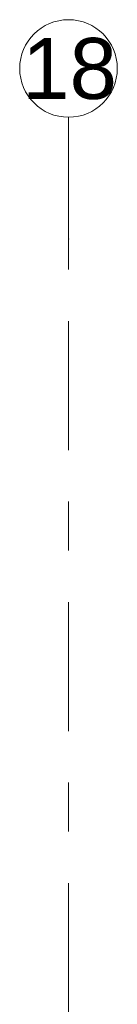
# Model space of a CAD drawing. Header units: metres. Extents: x -3.6 to 84.5, y -11 to 16.8.
# Tile 359 of 361: x 61.63 to 61.83, y 14.786 to 16.805. Entities that reach past the tile are written whole.
import ezdxf

# ---------------------------------------------------------------- set-up
doc = ezdxf.new("R2010")
doc.units = ezdxf.units.M
doc.header["$MEASUREMENT"] = 0
doc.linetypes.add('Strichlinie doppelt', pattern=[0.546806, 0.264583, -0.105833, 0.070556, -0.105833])
doc.layers.add('451 - Universal.Achsen Raster', color=7, linetype='Continuous')
doc.styles.add('ERSTELLTER_STIL_2', font='txt')

msp = doc.modelspace()

# ---------------------------------------------------------------- linework, layer by layer
at = {"layer": '451 - Universal.Achsen Raster', "color": 160, "linetype": 'Strichlinie doppelt', "lineweight": 9, "true_color": 0x3232ff}
for p, q in [((61.73, 16.355), (61.73, 16.605)), ((61.73, -10.585), (61.73, 16.355))]:
    msp.add_line(p, q, dxfattribs=at)
at = {"layer": '451 - Universal.Achsen Raster', "color": 160, "linetype": 'Continuous', "lineweight": 9, "true_color": 0x3232ff}
msp.add_circle((61.73, 16.705), 0.1, dxfattribs=at)
at = {"layer": '451 - Universal.Achsen Raster', "color": 160, "linetype": 'Strichlinie doppelt', "lineweight": 9, "true_color": 0x3232ff}
msp.add_point((61.73, 16.355), dxfattribs=at)
msp.add_point((61.73, 16.355), dxfattribs=at)

# ---------------------------------------------------------------- texts
at = {"layer": '451 - Universal.Achsen Raster', "color": 160, "lineweight": 9, "true_color": 0x3232ff, "insert": (61.6351, 16.7675), "char_height": 0.125, "attachment_point": 1, "style": 'ERSTELLTER_STIL_2'}
msp.add_mtext('\\A1;{\\pql;\\pt0;\\fArial|b0|i0|c0|p38;18}', dxfattribs=at)

doc.saveas('drawing.dxf')
